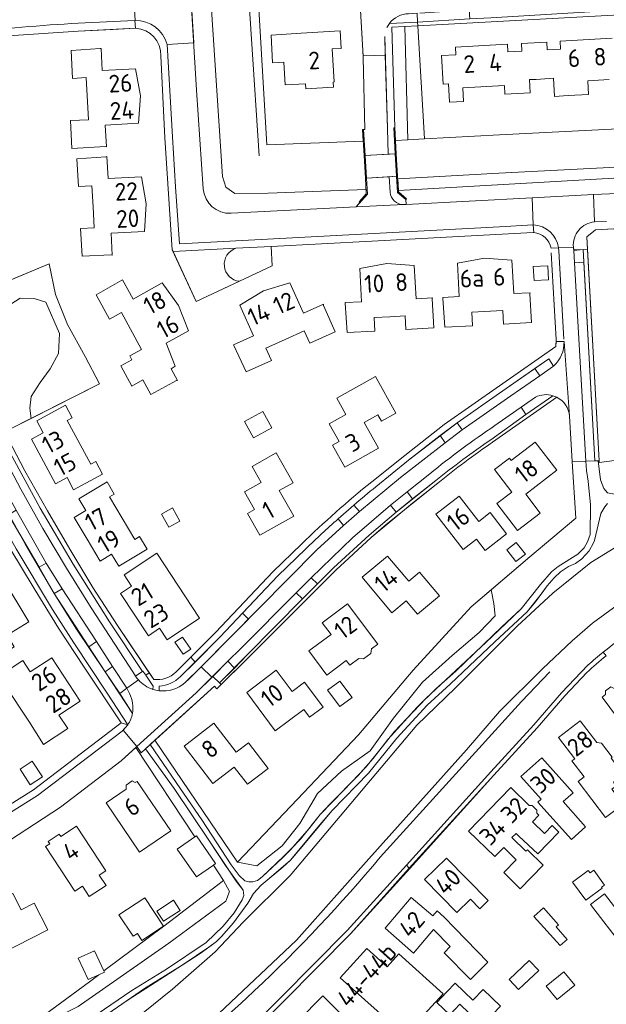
# Model space of a CAD drawing. Header units: metres. Extents: x 209813 to 223847, y 571801 to 587119.
# Tile 706 of 746: x 221891 to 222024, y 584485 to 584708. Entities that reach past the tile are written whole.
import ezdxf
from ezdxf.enums import TextEntityAlignment as Align

# ---------------------------------------------------------------- set-up
doc = ezdxf.new("R2010")
doc.units = ezdxf.units.M
for name, color, linetype, lineweight in [('B-RO-GK-BESCHOEIING-G', 8, 'GK-BESCHOEIING', 0), ('B-RO-GR-BEPLANTING_CULTUUR_BOSPLANTSOEN-GV', 8, 'Continuous', 0), ('B-RO-GR-BEPLANTING_CULTUUR_HEESTERS-GV', 8, 'Continuous', 0), ('B-RO-GR-BEPLANTING_CULTUUR_VASTE PLANTENVAK-GV', 8, 'Continuous', 0), ('B-RO-GR-GRAS-GV', 8, 'Continuous', 0), ('B-RO-GR-GROENVOORZIENING-GV', 8, 'Continuous', 0), ('B-RO-IE-TERREINAFSCHEIDING_KUNSTMATIG_MUUR-GV', 8, 'Continuous', 0), ('B-RO-KW-KUNSTWERK_DEK-GV', 8, 'Continuous', 0), ('B-RO-OG-BEBOUWING-T18', 8, 'Continuous', 0), ('B-RO-OG-TERREIN_CULTUURSCHEIDING-GV', 8, 'Continuous', 0), ('B-RO-OG-TERREIN_ERF-GV', 8, 'Continuous', 0), ('B-RO-VH-VERHARDING_BETONSTRAATSTEEN-GV', 8, 'Continuous', 0), ('B-RO-VH-VERHARDING_HALFVERHARDING-GV', 8, 'Continuous', 0), ('B-RO-VH-VERHARDING_TEGEL-GV', 8, 'Continuous', 0)]:
    doc.layers.add(name, color=color, linetype=linetype, lineweight=lineweight)
doc.styles.add('NLCS-ISO-M200-T18', font='txt', dxfattribs={"height": 0.36})
doc.linetypes.add('GK-BESCHOEIING', pattern='A,30,-5,[1,NLCS.shx,S=1,R=0,X=0,Y=0],-5', length=40)

msp = doc.modelspace()

# ---------------------------------------------------------------- linework, layer by layer
at = {"layer": 'B-RO-GK-BESCHOEIING-G', "flags": 128}
msp.add_lwpolyline([(221937.254, 584806.721), (221940.044, 584762.788), (221942.106, 584729.918), (221945.553, 584677.008)], dxfattribs=at)
at = {"layer": 'B-RO-GR-BEPLANTING_CULTUUR_BOSPLANTSOEN-GV', "flags": 128}
for points in [[(221880.677, 584645.329), (221882.298, 584643.713), (221885.361, 584642.588), (221889.361, 584643.401), (221891.423, 584644.776), (221894.611, 584644.714), (221897.236, 584643.838), (221900.361, 584636.774), (221900.173, 584632.272), (221898.236, 584628.771), (221895.986, 584625.708), (221893.986, 584622.519), (221893.611, 584619.831), (221893.924, 584617.548), (221909.396, 584625.367), (221906.142, 584631.565), (221902.205, 584638.817), (221899.455, 584645.632), (221898.004, 584652.56)], [(222022.534, 584607.937), (222022.307, 584607.932), (222022.895, 584603.66), (222023.63, 584601.677), (222024.458, 584600.697), (222026.044, 584600.382), (222028.026, 584600.592), (222030.522, 584601.117), (222032.866, 584601.817), (222035.198, 584603.135), (222040.271, 584605.421), (222040.839, 584605.611), (222041, 584609.957), (222022.557, 584607.525)], [(221998.109, 584578.741), (221993.589, 584574.896), (221980.448, 584560.497), (221968.044, 584545.859), (221954.277, 584531.31), (221940.704, 584517.032), (221945.061, 584516.205), (221950.748, 584520.769), (221954.811, 584525.833), (221958.811, 584532.585), (221964.186, 584537.649), (221970.686, 584542.275), (221975.998, 584549.653), (221982.561, 584557.843), (221989.248, 584563.845), (221995.373, 584569.096), (221998.998, 584572.847), (221998.686, 584575.661)], [(221909.234, 584491.558), (221907.137, 584489.986), (221896.572, 584482.216), (221898.955, 584481.491), (221904.58, 584484.367), (221925.142, 584498.684), (221938.017, 584508.187), (221938.892, 584510.438), (221937.511, 584512.915), (221923.95, 584502.584), (221910.415, 584492.442), (221910.544, 584492.165)]]:
    msp.add_lwpolyline(points, close=True, dxfattribs=at)
at = {"layer": 'B-RO-GR-BEPLANTING_CULTUUR_HEESTERS-GV', "flags": 128}
for points in [[(221975.067, 584706.985), (221981.455, 584707.239), (221981.381, 584709.28), (221979.403, 584709.158)], [(221941.087, 584648.591), (221948.508, 584652.054), (221948.279, 584656.45), (221940.314, 584656.063)], [(222004.896, 584620.079), (222005.964, 584618.396), (222012.1, 584622.672)], [(222008.139, 584622.348), (222004.896, 584620.079)], [(221943.158, 584572.114), (221941.783, 584573.413), (221936.702, 584568.035), (221927.772, 584559.079)], [(221928.708, 584557.64), (221929.808, 584558.64), (221943.158, 584572.114)], [(221919.878, 584559.367), (221919.257, 584560.28), (221917.574, 584559.173), (221917.883, 584558.741), (221918.223, 584558.332)], [(221921.513, 584556.189), (221921.54, 584556.925), (221919.878, 584559.367)], [(221916.228, 584555.224), (221915.593, 584556.458), (221914.001, 584555.269), (221916.909, 584550.743)], [(221922.908, 584556.933), (221922.919, 584555.88)]]:
    msp.add_lwpolyline(points, dxfattribs=at)
for points in [[(221978.546, 584706.272), (221979.214, 584680.606), (221983.007, 584680.813), (221981.502, 584706.434)], [(222012.229, 584629.39), (222011.154, 584631.012), (222008.022, 584628.807), (222009.133, 584627.204), (222012.018, 584629.208)], [(221991.57, 584614.925), (221990.414, 584616.542), (221986.568, 584613.705), (221987.704, 584612.045)], [(221976.569, 584596.272), (221980.293, 584599.344), (221979.07, 584600.908), (221975.322, 584597.901)], [(221967.009, 584597.928), (221963.442, 584594.787), (221964.67, 584593.298), (221968.284, 584596.482)], [(221900.938, 584578.948), (221897.368, 584584.758), (221895.755, 584583.82), (221899.136, 584577.873)], [(221957.316, 584581.474), (221953.922, 584578.051), (221955.351, 584576.677), (221958.743, 584580.066)], [(221912.401, 584561.325), (221908.74, 584567.044), (221906.973, 584565.814), (221910.704, 584560.129)], [(221938.505, 584562.551), (221935.062, 584559.132), (221936.575, 584557.68), (221939.963, 584560.977)]]:
    msp.add_lwpolyline(points, close=True, dxfattribs=at)
at = {"layer": 'B-RO-GR-BEPLANTING_CULTUUR_HEESTERS-GV'}
for points in [[(222012.1, 584622.672, 0.1974461), (222008.139, 584622.348)], [(221918.223, 584558.332, 0.1341464), (221921.513, 584556.189)], [(221927.772, 584559.079, -0.1812458), (221922.908, 584556.933)], [(221916.909, 584550.743, 0.1492748), (221916.228, 584555.224)]]:
    msp.add_lwpolyline(points, format="xyb", dxfattribs=at)
at = {"layer": 'B-RO-GR-BEPLANTING_CULTUUR_VASTE PLANTENVAK-GV', "flags": 128}
msp.add_lwpolyline([(222016.99, 584652.789), (222019.065, 584652.903), (222018.902, 584655.805), (222016.833, 584655.586)], close=True, dxfattribs=at)
at = {"layer": 'B-RO-GR-GRAS-GV', "flags": 128}
msp.add_lwpolyline([(222019.514, 584607.863), (222016.475, 584607.789), (222017.31, 584594.975), (222006.861, 584586.186), (221998.109, 584578.741), (221998.686, 584575.661), (221998.998, 584572.847), (221995.373, 584569.096), (221989.248, 584563.845), (221982.561, 584557.843), (221975.998, 584549.653), (221970.686, 584542.275), (221964.186, 584537.649), (221958.811, 584532.585), (221954.811, 584525.833), (221950.748, 584520.769), (221945.061, 584516.205), (221940.704, 584517.032), (221921.972, 584544.644), (221920.908, 584543.679), (221927.744, 584533.631), (221932.581, 584526.609), (221939.234, 584516.463), (221941.05, 584514.054), (221942.295, 584512.788), (221943.234, 584512.564), (221944.155, 584512.564), (221945.205, 584512.89), (221946.266, 584513.719), (221952.773, 584519.936), (221956.902, 584524.707), (221959.421, 584527.869), (221964.738, 584533.363), (221969.776, 584538.659), (221973.17, 584542.847), (221976.109, 584546.533), (221983.362, 584554.174), (221987.805, 584558.315), (221996.878, 584566.773), (222002.977, 584572.606), (222004.878, 584574.414), (222009.302, 584579.94), (222011.759, 584582.813), (222013.286, 584584.038), (222017.718, 584586.791), (222019.176, 584588.249), (222019.91, 584589.602), (222020.493, 584591.247), (222020.575, 584597.954), (222020.066, 584603.364), (222019.673, 584605.721)], close=True, dxfattribs=at)
for points in [[(222024.476, 584598.245), (222023.823, 584597.487), (222022.937, 584595.994), (222021.48, 584589.892), (222021.287, 584589.345), (222020.273, 584587.537), (222018.663, 584585.717), (222017.206, 584584.667), (222015.608, 584583.979), (222013.765, 584582.812), (222012.366, 584581.459), (222010.78, 584579.651), (222008.133, 584576.035), (222006.255, 584573.76), (221998.964, 584566.925), (221988.856, 584557.347), (221983.608, 584552.587), (221976.728, 584545.098), (221970.314, 584537.177), (221962.127, 584528.79), (221955.305, 584520.566), (221952.646, 584517.521), (221947.841, 584513.322), (221946.01, 584511.852), (221944.284, 584509.939), (221943.013, 584507.804), (221939.795, 584503.324), (221937.08, 584500.257), (221935.9, 584499.125), (221932.442, 584496.523), (221928.168, 584493.747), (221915.923, 584485.885), (221909.905, 584481.708)], [(221919.331, 584482.935), (221925.935, 584488.283), (221935.584, 584496.72), (221941.943, 584503.456), (221952.56, 584514.034), (221981.264, 584548.095), (221989.926, 584556.457), (222003.956, 584570.485), (222012.05, 584577.931), (222020.661, 584584.907), (222032.186, 584592.007)], [(221908.878, 584482.66), (221916.773, 584487.979), (221924.575, 584492.809), (221933.589, 584498.828), (221937.403, 584502.584), (221939.933, 584505.571), (221941.729, 584508.545), (221942.068, 584509.502), (221941.924, 584510.687), (221937.954, 584516.277), (221934.212, 584522.01), (221926.325, 584533.769), (221919.849, 584542.718), (221918.854, 584541.816), (221917.873, 584543.221), (221917.619, 584542.99), (221930.982, 584522.786), (221931.351, 584523.041), (221935.708, 584516.739), (221935.21, 584516.394), (221937.511, 584512.915), (221938.892, 584510.438), (221938.017, 584508.187), (221925.142, 584498.684), (221904.58, 584484.367)]]:
    msp.add_lwpolyline(points, dxfattribs=at)
at = {"layer": 'B-RO-GR-GROENVOORZIENING-GV', "flags": 128}
msp.add_lwpolyline([(222142.522, 584679.775), (222134.528, 584679.196), (222124.812, 584679.124), (222082.47, 584677.288), (221999.851, 584673.08), (221976.955, 584671.765), (221977.11, 584669.17), (222082.574, 584675.226), (222125.053, 584677.068), (222134.665, 584677.211), (222142.666, 584677.791)], dxfattribs=at)
at = {"layer": 'B-RO-IE-TERREINAFSCHEIDING_KUNSTMATIG_MUUR-GV', "flags": 128}
for points in [[(221969.55, 584677.056), (221969.175, 584682.973), (221968.956, 584682.952), (221969.313, 584677.042)], [(221976.614, 584677.462), (221976.259, 584683.388), (221976.041, 584683.368), (221976.389, 584677.449)], [(221969.62, 584671.957), (221969.834, 584668.416), (221968.241, 584666.6), (221968.402, 584666.45), (221970.071, 584668.349), (221969.86, 584671.971)], [(221976.683, 584672.371), (221976.902, 584668.722), (221978.784, 584667.077), (221978.933, 584667.236), (221977.13, 584668.84), (221976.918, 584672.385)]]:
    msp.add_lwpolyline(points, dxfattribs=at)
for points in [[(221969.313, 584677.042), (221969.62, 584671.957), (221969.86, 584671.971), (221969.55, 584677.056)], [(221976.389, 584677.449), (221976.683, 584672.371), (221976.918, 584672.385), (221976.614, 584677.462)]]:
    msp.add_lwpolyline(points, close=True, dxfattribs=at)
at = {"layer": 'B-RO-KW-KUNSTWERK_DEK-GV', "flags": 128}
msp.add_lwpolyline([(221969.86, 584671.971), (221976.918, 584672.385), (221976.614, 584677.462), (221969.313, 584677.042), (221969.62, 584671.957)], close=True, dxfattribs=at)
at = {"layer": 'B-RO-OG-TERREIN_CULTUURSCHEIDING-GV', "flags": 128}
for points in [[(221969.776, 584669.376), (221947.629, 584668.528), (221940.087, 584668.476), (221938.041, 584669.893), (221937.234, 584672.345), (221933.028, 584736.54), (221929.106, 584801.463), (221928.678, 584808.741), (221928.268, 584810.67), (221927.322, 584811.938), (221926.074, 584812.449), (221924.997, 584812.427), (221925.146, 584809.778), (221924.943, 584809.77), (221924.568, 584815.701), (221924.018, 584815.666), (221924.4, 584809.199), (221925.911, 584781.987), (221928.622, 584737.888), (221931.4, 584691.895), (221932.926, 584669.563)], [(222132.624, 584671.761), (222132.55, 584673.211), (222131.943, 584673.2), (222131.776, 584675.138), (222132.361, 584676.076), (222132.33, 584677.121), (222125.053, 584677.068), (222082.574, 584675.226), (221977.11, 584669.17), (221977.13, 584668.84), (221978.933, 584667.236), (221978.784, 584667.077), (221978.839, 584666.011), (222007.367, 584667.487)], [(222007.367, 584667.487), (222021.276, 584668.234), (222024.892, 584668.403), (222073.705, 584671.121), (222106.677, 584672.901), (222115.086, 584672.802), (222127.034, 584671.939), (222132.163, 584671.319)], [(221939.219, 584663.98), (221967.505, 584665.43), (221968.402, 584666.45), (221968.241, 584666.6), (221969.834, 584668.416), (221969.776, 584669.376)], [(222026.62, 584575.227), (222021.025, 584571.159), (222016.434, 584567.178), (222009.723, 584560.854), (222000, 584551.162), (221992.496, 584542.461), (221970.402, 584517.809), (221953.997, 584499.427), (221936.44, 584482.771)], [(221972.971, 584518.152), (222004.962, 584553.415), (222011.412, 584560.117)]]:
    msp.add_lwpolyline(points, dxfattribs=at)
for points in [[(221979.214, 584680.606), (221978.546, 584706.272), (221975.59, 584706.11), (221976.259, 584683.388), (221976.435, 584680.454)], [(221880.677, 584645.329), (221875.017, 584642.967), (221882.855, 584624.819), (221887.939, 584614.523), (221893.924, 584617.548), (221893.611, 584619.831), (221893.986, 584622.519), (221895.986, 584625.708), (221898.236, 584628.771), (221900.173, 584632.272), (221900.361, 584636.774), (221897.236, 584643.838), (221894.611, 584644.714), (221891.423, 584644.776), (221889.361, 584643.401), (221885.361, 584642.588), (221882.298, 584643.713)]]:
    msp.add_lwpolyline(points, close=True, dxfattribs=at)
at = {"layer": 'B-RO-OG-TERREIN_CULTUURSCHEIDING-GV'}
for points in [[(221932.926, 584669.563, 0.4097394), (221939.219, 584663.98)], [(221912.682, 584461.38, 0.0596535), (221972.971, 584518.152)]]:
    msp.add_lwpolyline(points, format="xyb", dxfattribs=at)
at = {"layer": 'B-RO-OG-TERREIN_ERF-GV', "flags": 128}
for points in [[(221965.537, 584760.831), (221961.522, 584829.855), (221938.52, 584828.533), (221947.316, 584679.524), (221969.113, 584680.359), (221968.956, 584682.952), (221969.175, 584682.973), (221969.514, 584682.978), (221969.143, 584699.302), (221969.022, 584700.832)], [(222125.364, 584688.081), (222131.254, 584688.761), (222130.585, 584691.025), (222128.922, 584690.452), (222120.814, 584714.096), (222115.713, 584713.804), (221981.502, 584706.434), (221983.007, 584680.813), (222000, 584681.741)], [(221955.068, 584704.74), (221963.884, 584705.281), (221964.107, 584701.329), (221962.131, 584701.211), (221962.577, 584693.732), (221962.333, 584693.718), (221962.404, 584692.532), (221956.162, 584692.174), (221956.089, 584693.338), (221951.423, 584693.045), (221951.12, 584698.186), (221948.599, 584698.037), (221948.257, 584704.322)], [(221918.708, 584690.591), (221918.273, 584684.364), (221910.728, 584683.971), (221910.987, 584679.001), (221910.762, 584679.089), (221903.179, 584678.684), (221902.841, 584684.972), (221906.908, 584685.189), (221906.4, 584694.702), (221903.322, 584694.538), (221902.99, 584700.824), (221909.554, 584701.281), (221909.773, 584701.293), (221910.047, 584696.312), (221917.603, 584696.727)], [(221844.719, 584694.603), (221827.255, 584689.134), (221805.871, 584681.282), (221786.104, 584672.546), (221821.505, 584602.11), (221864.726, 584516.006), (221876.756, 584522.342), (221894.456, 584533.423), (221914.316, 584548.629), (221905.969, 584561.2), (221900.169, 584570.063), (221894.593, 584579.053), (221889.144, 584588.166), (221884.003, 584597.448), (221878.41, 584607.961), (221872.588, 584619.749), (221867.146, 584631.754), (221862.49, 584642.753), (221858.657, 584652.596), (221854.959, 584662.669), (221851.566, 584672.704), (221848.28, 584682.905)], [(221907.956, 584665.453), (221907.704, 584670.198), (221904.65, 584670.036), (221904.317, 584676.324), (221910.881, 584676.806), (221911.1, 584676.819), (221911.375, 584671.83), (221918.934, 584672.247), (221920.022, 584666.099), (221919.588, 584659.872), (221912.044, 584659.497), (221912.292, 584654.507), (221912.067, 584654.595), (221905.487, 584654.247), (221905.154, 584660.535), (221908.208, 584660.697)], [(222075.127, 584615.002), (222072.528, 584660.778), (222070.57, 584662.936), (222021.697, 584660.215), (222019.727, 584658.654), (222022.534, 584607.937), (222022.557, 584607.525), (222075.157, 584614.462)], [(221996.594, 584653.82), (222002.819, 584653.383), (222003.22, 584645.794), (222006.945, 584645.991), (222006.855, 584645.786), (222007.202, 584639.225), (222000.915, 584638.887), (222000.751, 584641.941), (221993.735, 584641.564), (221993.899, 584638.51), (221987.612, 584638.172), (221987.14, 584644.738), (221987.128, 584644.957), (221990.87, 584645.162), (221990.456, 584652.717)], [(221975.133, 584640.558), (221971.625, 584640.366), (221971.792, 584637.312), (221965.506, 584636.969), (221965.041, 584643.602), (221965.032, 584643.761), (221968.75, 584643.965), (221968.335, 584651.51), (221974.481, 584652.612), (221980.705, 584652.189), (221981.113, 584644.618), (221984.839, 584644.819), (221984.751, 584644.595), (221985.093, 584638.039), (221978.807, 584637.696), (221978.64, 584640.749)], [(222010.908, 584652.092), (222011.089, 584648.953), (222007.806, 584648.764), (222007.625, 584651.903)], [(221927.286, 584643.139), (221929.573, 584637.335), (221924.503, 584634.562), (221926.584, 584629.34), (221925.626, 584628.787), (221927.065, 584626.157), (221926.841, 584626.149), (221921.019, 584622.99), (221919.239, 584626.247), (221916.733, 584624.877), (221914.224, 584629.467), (221916.73, 584630.837), (221916.262, 584631.693), (221918.944, 584633.159), (221914.384, 584641.503), (221911.702, 584640.037), (221908.684, 584645.559), (221914.446, 584648.847), (221914.622, 584648.944), (221917.006, 584644.58), (221923.639, 584648.204)], [(221951.452, 584635.386), (221947.105, 584633.43), (221948.361, 584630.639), (221942.632, 584628.061), (221939.823, 584634.029), (221939.732, 584634.229), (221944.279, 584636.261), (221941.191, 584643.173), (221946.531, 584646.401), (221952.495, 584648.238), (221955.595, 584641.342), (221960.132, 584643.382), (221960.13, 584643.141), (221962.801, 584637.137), (221957.054, 584634.551), (221955.798, 584637.342)], [(221963.721, 584612.333), (221961.459, 584616.336), (221965.201, 584618.45), (221963.141, 584622.096), (221971.932, 584627.033), (221976.552, 584618.726), (221973.243, 584616.886), (221972.404, 584618.364), (221969.32, 584616.617), (221972.603, 584610.819), (221964.952, 584606.497), (221962.155, 584611.448)], [(221896.728, 584607.781), (221894.017, 584612.833), (221896.683, 584614.261), (221895.203, 584617.023), (221901.705, 584620.505), (221903.213, 584617.69), (221902.113, 584617.101), (221907.442, 584607.15), (221908.559, 584607.748), (221910.09, 584604.889), (221903.571, 584601.398), (221902.101, 584604.143), (221899.444, 584602.72)], [(221948.413, 584615.441), (221944.264, 584613.179), (221942.284, 584616.811), (221946.433, 584619.073)], [(221998.868, 584605.937), (222002.266, 584608.517), (222002.635, 584608.031), (222008.095, 584612.196), (222012.975, 584605.817), (222005.92, 584600.421), (222009.232, 584596.09), (222004.099, 584592.164), (221999.42, 584598.283), (222002.773, 584600.846)], [(221942.935, 584596.031), (221944.505, 584596.907), (221942.272, 584600.91), (221946.019, 584603.022), (221943.956, 584606.682), (221949.445, 584609.776), (221953.281, 584602.971), (221950.127, 584601.193), (221953.403, 584595.381), (221945.744, 584591.1)], [(221906.643, 584590.192), (221903.718, 584595.132), (221906.327, 584596.681), (221904.737, 584599.359), (221911.125, 584603.152), (221912.769, 584600.393), (221911.686, 584599.75), (221917.409, 584590.146), (221918.484, 584590.784), (221920.183, 584587.92), (221913.767, 584584.114), (221912.175, 584586.797), (221909.569, 584585.251)], [(221994.754, 584590.183), (221991.74, 584587.866), (221985.574, 584595.883), (221990.861, 584599.937), (221995.294, 584594.207), (221997.874, 584596.203), (222001.601, 584591.373), (221996.724, 584587.622)], [(221925.957, 584597.269), (221927.604, 584594.302), (221925.101, 584592.912), (221923.454, 584595.879)], [(222003.693, 584585.115), (222001.629, 584587.761), (222003.786, 584589.444), (222005.85, 584586.798)], [(221981.875, 584582.711), (221986.38, 584577.363), (221981.414, 584573.179), (221978.82, 584576.239), (221975.631, 584573.535), (221968.878, 584581.559), (221974.602, 584586.382), (221979.43, 584580.652)], [(221882.616, 584571.743), (221879.627, 584576.679), (221875.205, 584574.001), (221873.543, 584576.754), (221880.808, 584581.154), (221882.424, 584578.488), (221887.364, 584581.48), (221893.445, 584571.445), (221888.506, 584568.454), (221890.118, 584565.793), (221884.488, 584562.383), (221881.506, 584567.252), (221884.308, 584568.949)], [(221972.406, 584566.395), (221971.028, 584565.363), (221970.819, 584564.324), (221969.163, 584563.113), (221968.102, 584563.148), (221966.064, 584561.633), (221965.282, 584562.686), (221960.859, 584559.41), (221956.803, 584564.885), (221961.853, 584568.625), (221959.855, 584571.283), (221965.549, 584575.549)], [(221930.075, 584565.296), (221928.347, 584564.126), (221926.489, 584566.871), (221928.217, 584568.041)], [(221891.593, 584551.709), (221886.631, 584559.179), (221892.051, 584562.731), (221893.75, 584560.138), (221898.595, 584563.313), (221905.043, 584553.517), (221900.229, 584550.338), (221902.217, 584547.328), (221896.713, 584543.713), (221893.407, 584548.97)], [(221949.455, 584560.498), (221953.041, 584555.679), (221955.863, 584557.779), (221960.027, 584552.183), (221956.98, 584549.916), (221955.704, 584551.631), (221949.201, 584546.793), (221942.748, 584555.506)], [(221966.606, 584554.358), (221963.855, 584552.292), (221961.072, 584555.999), (221963.823, 584558.065)], [(222023.984, 584555.875), (222025.195, 584556.775), (222025.919, 584556.412), (222026.79, 584557.06), (222027.11, 584556.64), (222029.19, 584558.18), (222031.525, 584555.009), (222032.664, 584555.847), (222034.689, 584553.096), (222033.55, 584552.258), (222036.08, 584548.82), (222033.73, 584547.09), (222038.12, 584541.13), (222033.25, 584537.55), (222028.8, 584543.59), (222030.37, 584544.76), (222023.2, 584554.39), (222024.008, 584554.991)], [(221935.119, 584534.832), (221928.568, 584543.316), (221935.296, 584548.504), (221940.362, 584541.934), (221943.133, 584544.07), (221947.59, 584538.297), (221942.929, 584534.698), (221939.946, 584538.56)], [(222024.01, 584527.15), (222017.79, 584535.31), (222019.15, 584536.35), (222016.39, 584539.97), (222017.06, 584540.48), (222013.38, 584545.32), (222018.26, 584549.05), (222022, 584544.15), (222023.11, 584543.98), (222025.5, 584540.8), (222025.264, 584540.622), (222028.089, 584536.875), (222025.802, 584535.151), (222026.417, 584534.335), (222025.422, 584533.585), (222027.99, 584530.18)], [(221909.234, 584491.558), (221906.846, 584490.45), (221904.598, 584495.296), (221908.296, 584497.011), (221910.415, 584492.442), (221923.95, 584502.584), (221937.511, 584512.915), (221935.21, 584516.394), (221931.356, 584513.73), (221926.999, 584520.032), (221930.982, 584522.786), (221917.619, 584542.99), (221914.331, 584540.008), (221900.617, 584529.506), (221887.112, 584520.659), (221877.564, 584515.336), (221867.821, 584509.938), (221886.006, 584474.446), (221907.137, 584489.986)], [(221896.487, 584536.354), (221893.752, 584534.581), (221891.443, 584538.143), (221894.178, 584539.916)], [(222016.64, 584532.79), (222014.374, 584530.779), (222019.496, 584525.083), (222016.298, 584522.208), (222008.69, 584530.67), (222009.42, 584531.32), (222004.85, 584536.46), (222009.61, 584540.69)], [(221910.904, 584530.467), (221915.44, 584533.61), (221915.453, 584534.524), (221916.791, 584535.451), (221917.532, 584535.059), (221917.943, 584535.344), (221925.573, 584524.144), (221918.479, 584519.322)], [(222003.73, 584523.58), (222002.81, 584522.64), (222005.98, 584519.54), (222006.3, 584519.87), (222009.9, 584516.35), (222004.7, 584511.03), (222000.97, 584514.74), (222003.79, 584517.58), (222000.94, 584520.41), (221998.91, 584518.37), (221993, 584524.09), (222002.53, 584533.93), (222006.67, 584529.907), (222007.406, 584529.885), (222008.455, 584528.817), (222008.469, 584528.159), (222008.92, 584527.72), (222007.45, 584526.21), (222010.171, 584523.565), (222011.895, 584525.338), (222013.453, 584523.823), (222008.67, 584518.92), (222004.38, 584522.95)], [(221897.216, 584520.614), (221898.144, 584521.224), (221897.81, 584521.733), (221900.307, 584523.375), (221900.642, 584522.866), (221904.216, 584525.216), (221910.871, 584515.121), (221909.359, 584514.124), (221910.9, 584511.786), (221907.101, 584509.282), (221905.559, 584511.615), (221903.868, 584510.497)], [(221997.398, 584508.358), (221995.516, 584506.519), (221993.411, 584508.673), (221990.298, 584505.632), (221983.005, 584513.096), (221988.019, 584517.979)], [(222019.499, 584508.473), (222016.518, 584512.539), (222020.087, 584515.155), (222020.482, 584514.616), (222021.323, 584515.233), (222023.781, 584511.88), (222023.09, 584511.373), (222023.218, 584511.199)], [(221881.936, 584497.325), (221878.468, 584504.14), (221889.826, 584509.932), (221891.688, 584506.265), (221894.639, 584507.764), (221897.709, 584501.706), (221886.893, 584496.202), (221886.299, 584497.369), (221883.618, 584496.004), (221882.738, 584497.733)], [(221913.826, 584505.131), (221919.667, 584508.983), (221923.902, 584502.561), (221919.032, 584499.349), (221918.002, 584500.911), (221917.031, 584500.271)], [(221922.425, 584505.969), (221926.19, 584508.434), (221927.696, 584506.133), (221923.931, 584503.669)], [(221987.44, 584496.54), (221988.85, 584497.93), (221985.02, 584501.82), (221980.49, 584496.48), (221974.08, 584502.13), (221980, 584509.05), (221984.86, 584504.88), (221985.84, 584506.03), (221987.43, 584504.61), (221997.35, 584494.4), (221993.39, 584490.5)], [(222020.59, 584507.45), (222023.76, 584509.91), (222031.08, 584500.38), (222027.91, 584497.93)], [(222009.933, 584506.698), (222013.354, 584502.892), (222012.782, 584502.378), (222015.312, 584499.563), (222013.735, 584498.145), (222007.784, 584504.766)], [(221963.94, 584490.85), (221969.93, 584497.5), (221974.52, 584493.32), (221977.23, 584496.31), (221987.2, 584487.26), (221978.57, 584477.8)], [(222008.902, 584492.537), (222004.323, 584488.189), (222002.154, 584490.473), (222006.733, 584494.821)], [(222013.034, 584485.962), (222010.585, 584489), (222014.566, 584492.209), (222017.015, 584489.171)], [(221988.1, 584487.667), (221989.965, 584489.616), (221993.964, 584485.79), (221996.275, 584488.206), (222000.234, 584484.419), (221998.36, 584482.46), (221999.512, 584481.359), (221997.209, 584478.952), (221991.001, 584484.89), (221988.72, 584482.504), (221985.818, 584485.281)], [(221955.466, 584477.228), (221955.644, 584477.051), (221957.057, 584478.477), (221954.398, 584481.113), (221960.012, 584486.767), (221963.904, 584482.895), (221965.042, 584482.919), (221965.907, 584482.059), (221965.896, 584480.913), (221968.881, 584477.943), (221963.242, 584472.276), (221962.173, 584473.34), (221957.239, 584468.382), (221951.933, 584473.663)]]:
    msp.add_lwpolyline(points, close=True, dxfattribs=at)
for points in [[(221917.582, 584705.888), (221904.603, 584705.196), (221887.671, 584704.085), (221870.853, 584702.171), (221858.859, 584700.197)], [(222024.818, 584694.288), (222019.974, 584694.009), (222020.152, 584690.904), (222015.571, 584690.641), (222012.436, 584690.461), (222012.199, 584694.591), (222008.255, 584694.255), (222006.798, 584694.275), (222006.966, 584691.255), (222001.203, 584690.935), (222001.092, 584692.937), (221991.655, 584692.411), (221991.828, 584689.312), (221988.679, 584689.137), (221988.449, 584693.272), (221987.243, 584693.205), (221986.89, 584699.696), (221990.087, 584699.851), (221990.001, 584701.63), (222001.768, 584702.281), (222001.862, 584700.515), (222005.038, 584700.684), (222004.939, 584702.457), (222010.679, 584702.775), (222010.768, 584701.009), (222013.814, 584701.17), (222013.72, 584702.946), (222025.466, 584703.608)], [(222007.612, 584659.642), (221971.045, 584657.701), (221948.279, 584656.45), (221948.508, 584652.054), (221931.316, 584644.032), (221925.866, 584655.75), (221925.558, 584660.293), (221924.245, 584681.099), (221923.337, 584699.627)], [(221971.056, 584603.193), (221978.517, 584609.171), (221987.498, 584616.151), (222000, 584624.916), (222012.761, 584633.796), (222012.839, 584635.444), (222011.716, 584655)], [(221875.017, 584642.967), (221898.004, 584652.56), (221899.455, 584645.632), (221902.205, 584638.817), (221906.142, 584631.565), (221909.396, 584625.367), (221887.939, 584614.523), (221892.49, 584605.667), (221897.641, 584596.593), (221902.67, 584587.936), (221907.947, 584579.248), (221913.517, 584570.634), (221921.686, 584558.439)], [(222012.945, 584622.317), (221998.396, 584612.137)], [(221986.004, 584602.91), (221974.354, 584593.512), (221970.942, 584590.601), (221962.911, 584583.204), (221943.324, 584563.531), (221936.009, 584556.269), (221935.476, 584556.892), (221921.972, 584544.644), (221940.704, 584517.032), (221954.277, 584531.31), (221968.044, 584545.859), (221980.448, 584560.497), (221993.589, 584574.896), (222006.861, 584586.186), (222017.31, 584594.975), (222016.475, 584607.789), (222015.836, 584618.084)], [(221926.746, 584560.128), (221935.649, 584569.057), (221948.732, 584582.888), (221955.138, 584589.063)], [(221914.153, 584577.925), (221916.661, 584579.588), (221914.982, 584582.121), (221922.403, 584586.99), (221932.07, 584572.291), (221924.727, 584567.423), (221923.002, 584570.006), (221920.493, 584568.331), (221914.153, 584577.925)], [(222019.772, 584559.986), (222014.748, 584554.714), (222008.502, 584547.503), (221998.7, 584536.787), (221979.676, 584515.588), (221966.271, 584500.837), (221943.694, 584478.002)]]:
    msp.add_lwpolyline(points, dxfattribs=at)
at = {"layer": 'B-RO-OG-TERREIN_ERF-GV'}
for points in [[(221923.337, 584699.627, 0.4079616), (221917.582, 584705.888)], [(222007.757, 584659.632, 0.0113751), (222007.612, 584659.642)], [(222015.836, 584618.084, 0.2658418), (222012.945, 584622.317)], [(221998.396, 584612.137, 0.0191844), (221986.004, 584602.91)], [(222037.981, 584573.991, 0.0549254), (222023.495, 584564.643)]]:
    msp.add_lwpolyline(points, format="xyb", dxfattribs=at)
at = {"layer": 'B-RO-VH-VERHARDING_BETONSTRAATSTEEN-GV', "flags": 128}
for points in [[(221924.718, 584702.212), (221930.754, 584702.582), (221929.789, 584718.553), (221923.124, 584718.145)], [(221967.963, 584719.057), (221969.022, 584700.832), (221969.116, 584699.64), (221974.123, 584699.76), (221974.001, 584703.995)], [(221917.225, 584712.739), (221917.46, 584707.623)], [(221981.381, 584709.28), (221981.455, 584707.239), (221993.278, 584708.032), (221993.123, 584710.084), (221981.987, 584709.322)], [(221917.385, 584707.62), (221917.46, 584707.623)], [(221974.508, 584706.052), (221975.067, 584706.985)], [(221969.116, 584699.64), (221969.143, 584699.302), (221969.514, 584682.978), (221969.175, 584682.973), (221969.55, 584677.056), (221974.805, 584677.358), (221974.596, 584683.202), (221974.123, 584699.76)], [(221975.214, 584668.8), (221975.02, 584672.274), (221969.86, 584671.971), (221970.071, 584668.349), (221967.505, 584665.43)], [(222021.276, 584668.234), (222007.367, 584667.487), (222007.642, 584661.39)], [(222021.517, 584662.048), (222021.276, 584668.234)], [(221967.505, 584665.43), (221978.354, 584665.987)], [(221940.314, 584656.063), (221926.072, 584655.307), (221931.316, 584644.032), (221941.087, 584648.591)], [(222013.361, 584656.155), (222016.713, 584656.335)], [(222013.361, 584656.155), (222013.418, 584655.517), (222014.557, 584635.495)], [(222016.99, 584652.789), (222016.833, 584655.586), (222016.751, 584656.011), (222016.713, 584656.335)], [(222015.836, 584618.084), (222014.595, 584634.976)], [(222012.229, 584629.39), (222012.018, 584629.208), (222009.133, 584627.204)], [(221875.146, 584627.286), (221878.879, 584619.126), (221887.292, 584602.695), (221890.549, 584596.725), (221897.368, 584584.758), (221900.938, 584578.948)], [(221998.97, 584615.932), (222008.139, 584622.348)], [(222012.1, 584622.672), (222012.53, 584622.512), (222012.945, 584622.317)], [(221998, 584612.714), (222005.964, 584618.396), (222004.896, 584620.079)], [(222015.836, 584618.084), (222016.475, 584607.789), (222019.514, 584607.863)], [(221967.009, 584597.928), (221968.284, 584596.482), (221977.559, 584604.152), (221987.704, 584612.045), (221986.568, 584613.705), (221979.36, 584608.103), (221971.981, 584602.053)], [(221991.57, 584614.925), (221987.704, 584612.045)], [(221984.196, 584605.021), (221979.07, 584600.908), (221980.293, 584599.344), (221985.568, 584603.457)], [(221975.322, 584597.901), (221979.07, 584600.908)], [(221890.549, 584596.725), (221888.779, 584595.742), (221895.755, 584583.82), (221897.368, 584584.758)], [(221968.284, 584596.482), (221964.67, 584593.298)], [(221958.661, 584587.759), (221964.67, 584593.298), (221963.442, 584594.787)], [(221958.661, 584587.759), (221932.411, 584561.267)], [(221956.157, 584588.006), (221949.775, 584581.855), (221941.783, 584573.413), (221943.158, 584572.114)], [(221953.922, 584578.051), (221957.316, 584581.474)], [(221908.74, 584567.044), (221912.401, 584561.325)], [(221934.856, 584558.928), (221938.505, 584562.551)], [(221917.873, 584543.221), (221931.332, 584555.429), (221934.856, 584558.928), (221932.411, 584561.267), (221928.708, 584557.64)], [(221918.223, 584558.332), (221915.593, 584556.458), (221916.228, 584555.224)], [(221918.223, 584558.332), (221917.883, 584558.741), (221917.574, 584559.173)], [(221915.835, 584548.171), (221914.748, 584546.913)]]:
    msp.add_lwpolyline(points, dxfattribs=at)
at = {"layer": 'B-RO-VH-VERHARDING_BETONSTRAATSTEEN-GV'}
for points in [[(221975.067, 584706.985, -0.2369758), (221979.403, 584709.158)], [(221941.087, 584648.591, -0.8060884), (221940.314, 584656.063)], [(222014.595, 584634.976, -0.2223377), (222012.229, 584629.39)], [(221984.196, 584605.021, -0.0218222), (221998.97, 584615.932)], [(221985.568, 584603.457, -0.019226), (221998, 584612.714)], [(221971.981, 584602.053, 0.0068963), (221967.009, 584597.928)], [(221963.442, 584594.787, 0.0152047), (221956.157, 584588.006)], [(221928.708, 584557.64, -0.2110651), (221922.919, 584555.88)]]:
    msp.add_lwpolyline(points, format="xyb", dxfattribs=at)
at = {"layer": 'B-RO-VH-VERHARDING_BETONSTRAATSTEEN-GV', "flags": 128}
for points in [[(222021.577, 584607.913), (222019.065, 584652.903), (222016.99, 584652.789), (222019.514, 584607.863)], [(221991.57, 584614.925), (222002.53, 584622.616), (222009.133, 584627.204), (222008.022, 584628.807), (222000.781, 584623.802), (221990.414, 584616.542)], [(221884.535, 584615.085), (221886.047, 584612.024), (221891.639, 584601.511), (221896.568, 584592.605), (221901.944, 584583.612), (221907.52, 584574.622), (221917.134, 584559.926), (221917.574, 584559.173), (221919.121, 584560.191), (221911.684, 584571.493), (221903.423, 584584.529), (221895.99, 584597.243), (221889.198, 584609.731), (221886.043, 584615.855)], [(221958.743, 584580.066), (221962.415, 584583.698), (221970.478, 584591.125), (221976.569, 584596.272), (221975.322, 584597.901), (221966.673, 584590.474), (221957.316, 584581.474)], [(221906.973, 584565.814), (221908.74, 584567.044), (221900.938, 584578.948), (221899.136, 584577.873)], [(221939.963, 584560.977), (221942.829, 584564.026), (221955.351, 584576.677), (221953.922, 584578.051), (221941.414, 584565.439), (221938.505, 584562.551)], [(221915.593, 584556.458), (221912.401, 584561.325), (221910.704, 584560.129), (221914.001, 584555.269)], [(221877.564, 584515.336), (221887.112, 584520.659), (221900.617, 584529.506), (221914.331, 584540.008), (221917.873, 584543.221), (221914.748, 584546.913), (221914.546, 584546.68), (221895.351, 584532.131), (221877.541, 584520.981), (221865.515, 584514.436), (221867.821, 584509.938)]]:
    msp.add_lwpolyline(points, close=True, dxfattribs=at)
at = {"layer": 'B-RO-VH-VERHARDING_HALFVERHARDING-GV', "flags": 128}
for points in [[(222024.458, 584600.697), (222023.63, 584601.677), (222022.895, 584603.66), (222022.307, 584607.932), (222019.514, 584607.863), (222019.673, 584605.721), (222020.066, 584603.364), (222020.575, 584597.954), (222020.493, 584591.247), (222019.91, 584589.602), (222019.176, 584588.249), (222017.718, 584586.791), (222013.286, 584584.038), (222011.759, 584582.813), (222009.302, 584579.94), (222004.878, 584574.414), (222000.552, 584570.354), (221990.103, 584560.275), (221985.59, 584556.309), (221981.333, 584552.156), (221974.721, 584544.83), (221971.374, 584540.514), (221967.992, 584536.711), (221961.753, 584530.33), (221959.421, 584527.869), (221954.907, 584522.246), (221950.791, 584517.941), (221946.266, 584513.719), (221945.205, 584512.89), (221944.155, 584512.564), (221943.234, 584512.564), (221942.295, 584512.788), (221941.05, 584514.054), (221939.234, 584516.463), (221932.581, 584526.609), (221927.744, 584533.631), (221920.908, 584543.679), (221919.849, 584542.718), (221926.325, 584533.769), (221934.212, 584522.01), (221940.362, 584512.767), (221941.924, 584510.687), (221942.068, 584509.502), (221941.729, 584508.545), (221939.933, 584505.571), (221937.403, 584502.584), (221933.589, 584498.828), (221924.575, 584492.809), (221916.773, 584487.979), (221908.878, 584482.66)], [(221912.483, 584483.575), (221919.643, 584488.416), (221928.168, 584493.747), (221934.43, 584497.97), (221935.9, 584499.125), (221937.08, 584500.257), (221939.795, 584503.324), (221943.013, 584507.804), (221944.284, 584509.939), (221946.01, 584511.852), (221950.908, 584515.9), (221952.646, 584517.521), (221958.85, 584524.999), (221962.127, 584528.79), (221970.314, 584537.177), (221976.728, 584545.098), (221983.608, 584552.587), (221988.856, 584557.347), (221998.964, 584566.925), (222006.255, 584573.76), (222009.637, 584578.065), (222010.78, 584579.651), (222012.366, 584581.459), (222013.765, 584582.812), (222015.608, 584583.979), (222017.206, 584584.667), (222018.663, 584585.717), (222020.273, 584587.537), (222021.287, 584589.345), (222021.48, 584589.892), (222022.937, 584595.994), (222023.823, 584597.487), (222024.476, 584598.245)]]:
    msp.add_lwpolyline(points, dxfattribs=at)
at = {"layer": 'B-RO-VH-VERHARDING_TEGEL-GV', "flags": 128}
for points in [[(222120.457, 584715.199), (222111.091, 584714.632), (222087.596, 584713.351), (222068.935, 584712.233), (222064.131, 584712.032), (222045.342, 584710.965), (222040.626, 584710.613), (222021.688, 584709.66), (221998.034, 584708.249), (221993.278, 584708.032), (221981.455, 584707.239), (221981.502, 584706.434), (222115.713, 584713.804), (222120.814, 584714.096)], [(221912.467, 584705.61), (221917.582, 584705.888), (221917.385, 584707.62)], [(221981.455, 584707.239), (221975.067, 584706.985), (221974.508, 584706.052)], [(221858.859, 584700.197), (221870.853, 584702.171), (221887.671, 584704.085), (221904.603, 584705.196), (221912.467, 584705.61)], [(221974.227, 584696.121), (221974.596, 584683.202), (221974.805, 584677.358), (221976.389, 584677.449), (221976.041, 584683.368), (221976.259, 584683.388), (221975.59, 584706.11), (221981.502, 584706.434)], [(221974.001, 584703.995), (221974.227, 584696.121)], [(222007.642, 584661.39), (222000, 584660.957), (221927.499, 584657.108), (221926.646, 584670.014), (221925.985, 584681.315), (221924.718, 584702.212)], [(221854.472, 584698.666), (221858.264, 584686.411), (221861.421, 584676.119), (221864.865, 584665.908), (221868.849, 584654.981), (221873.479, 584643.467), (221875.671, 584638.261), (221879.659, 584629.414), (221878.042, 584628.668), (221878.688, 584627.242), (221880.353, 584627.983), (221886.043, 584615.855), (221889.198, 584609.731), (221895.99, 584597.243), (221903.423, 584584.529), (221911.684, 584571.493), (221919.121, 584560.191), (221919.257, 584560.28), (221919.878, 584559.367)], [(221920.662, 584559.943), (221913.517, 584570.634), (221907.947, 584579.248), (221902.67, 584587.936), (221897.641, 584596.593), (221892.49, 584605.667), (221888.676, 584613.032), (221882.855, 584624.819), (221875.017, 584642.967), (221871.482, 584651.583), (221868.301, 584659.832), (221865.281, 584668.309), (221862.4, 584677.018), (221855.611, 584697.958)], [(221923.337, 584699.627), (221924.245, 584681.099), (221925.558, 584660.293), (221925.866, 584655.75), (221926.072, 584655.307), (221940.314, 584656.063), (221948.279, 584656.45), (221971.045, 584657.701), (222007.612, 584659.642)], [(221844.719, 584694.603), (221848.28, 584682.905), (221851.566, 584672.704), (221854.959, 584662.669), (221858.657, 584652.596), (221862.49, 584642.753), (221867.146, 584631.754), (221872.588, 584619.749), (221878.41, 584607.961), (221884.003, 584597.448), (221889.144, 584588.166), (221894.593, 584579.053), (221900.169, 584570.063), (221905.969, 584561.2), (221914.316, 584548.629)], [(221978.354, 584665.987), (221978.839, 584666.011), (221978.784, 584667.077), (221976.902, 584668.722), (221976.683, 584672.371), (221975.02, 584672.274), (221975.214, 584668.8)], [(222016.713, 584656.335), (222016.81, 584655.69), (222019.887, 584655.826), (222019.727, 584658.654), (222021.697, 584660.215), (222069.919, 584662.9)], [(222024.241, 584662.165), (222021.517, 584662.048)], [(221916.909, 584550.743), (221910.704, 584560.129), (221904.073, 584570.066), (221899.136, 584577.873), (221892.633, 584589.004), (221885.584, 584601.747), (221882.345, 584607.506), (221877.052, 584618.271), (221874.208, 584624.465), (221876.037, 584625.274), (221875.146, 584627.286), (221873.332, 584626.483), (221871.126, 584631.316), (221867.058, 584640.758), (221864.421, 584647.141), (221859.402, 584660.477)], [(222007.642, 584661.39), (222007.757, 584659.632)], [(222011.659, 584656.085), (222013.361, 584656.155)], [(222013.418, 584655.517), (222013.361, 584656.155)], [(222014.557, 584635.495), (222013.418, 584655.517)], [(222018.902, 584655.805), (222021.577, 584607.913), (222022.562, 584607.937), (222019.887, 584655.826)], [(222011.716, 584655), (222012.839, 584635.444), (222012.818, 584634.99), (222014.595, 584634.976)], [(221860.141, 584651.986), (221865.333, 584638.807), (221871.255, 584625.456), (221876.166, 584614.914), (221880.422, 584606.412), (221887.051, 584594.186), (221890.536, 584588.023), (221898.752, 584574.238), (221903.625, 584566.732), (221911.179, 584555.303), (221915.835, 584548.171)], [(222012.818, 584634.99), (222012.761, 584633.796), (222000, 584624.916), (221987.498, 584616.151), (221978.517, 584609.171), (221971.056, 584603.193)], [(221971.981, 584602.053), (221979.36, 584608.103), (221990.414, 584616.542), (222000.781, 584623.802), (222011.154, 584631.012), (222012.229, 584629.39)], [(221998.396, 584612.137), (222012.945, 584622.317), (222012.53, 584622.512), (222012.1, 584622.672), (222005.964, 584618.396)], [(222005.964, 584618.396), (221998, 584612.714)], [(221985.568, 584603.457), (221976.569, 584596.272), (221970.478, 584591.125), (221962.415, 584583.698), (221955.351, 584576.677), (221942.829, 584564.026), (221936.575, 584557.68), (221937.004, 584557.257), (221943.324, 584563.531), (221962.911, 584583.204), (221970.942, 584590.601), (221980.258, 584598.34), (221986.004, 584602.91)], [(221963.442, 584594.787), (221967.009, 584597.928)], [(221955.138, 584589.063), (221948.732, 584582.888), (221935.649, 584569.057), (221930.083, 584563.474)], [(221931.057, 584562.374), (221936.702, 584568.035), (221949.775, 584581.855), (221956.157, 584588.006)], [(222024.103, 584563.782), (222023.495, 584564.643)], [(221927.772, 584559.079), (221931.057, 584562.374), (221930.083, 584563.474), (221926.746, 584560.128)], [(221921.686, 584558.439), (221920.662, 584559.943), (221919.878, 584559.367), (221921.54, 584556.925), (221921.513, 584556.189)], [(222020.026, 584561.65), (222014.053, 584555.362), (222007.785, 584548.127), (221998.041, 584537.475), (221978.913, 584516.385), (221979.571, 584515.697), (221998.7, 584536.787), (222008.502, 584547.503), (222014.748, 584554.714), (222019.772, 584559.986)], [(221936.575, 584557.68), (221935.062, 584559.132), (221931.332, 584555.429), (221917.873, 584543.221), (221918.854, 584541.816), (221935.476, 584556.892), (221936.009, 584556.269), (221937.004, 584557.257)], [(221895.951, 584438.018), (221895.757, 584438.777), (221896.173, 584439.827), (221897.029, 584441.075), (221898.806, 584442.639), (221899.134, 584443.067), (221901.025, 584444.455), (221929.333, 584465.899), (221943.694, 584478.002), (221966.271, 584500.837), (221979.571, 584515.697)], [(221978.913, 584516.385), (221965.464, 584501.585), (221942.944, 584478.809), (221928.646, 584466.759), (221906.216, 584449.768), (221897.229, 584443.509)]]:
    msp.add_lwpolyline(points, dxfattribs=at)
at = {"layer": 'B-RO-VH-VERHARDING_TEGEL-GV'}
for points in [[(221917.385, 584707.62, 0.0275943), (221866.467, 584703.219)], [(221924.718, 584702.212, 0.3473764), (221917.46, 584707.623)], [(221975.214, 584668.8, 0.4117655), (221978.354, 584665.987)], [(222013.361, 584656.155, 0.3573086), (222007.642, 584661.39)], [(222021.517, 584662.048, 0.4143014), (222016.713, 584656.335)], [(222007.757, 584659.632, -0.340022), (222011.659, 584656.085)], [(221971.056, 584603.193, 0.0222237), (221955.138, 584589.063)], [(222023.495, 584564.643, 0.0145134), (222020.026, 584561.65)], [(222019.772, 584559.986, -0.015861), (222024.103, 584563.782)], [(221926.746, 584560.128, -0.2298299), (221921.686, 584558.439)], [(221921.513, 584556.189, 0.0505569), (221922.919, 584555.88)], [(221915.835, 584548.171, 0.0926204), (221916.909, 584550.743)]]:
    msp.add_lwpolyline(points, format="xyb", dxfattribs=at)
at = {"layer": 'B-RO-VH-VERHARDING_TEGEL-GV', "flags": 128}
msp.add_lwpolyline([(221914.316, 584548.629), (221894.456, 584533.423), (221876.756, 584522.342), (221864.726, 584516.006), (221863.632, 584513.494), (221865.515, 584514.436), (221877.541, 584520.981), (221895.351, 584532.131), (221914.546, 584546.68), (221915.835, 584548.171)], close=True, dxfattribs=at)

# ---------------------------------------------------------------- texts
at = {"layer": 'B-RO-OG-BEBOUWING-T18', "style": 'NLCS-ISO-M200-T18'}
for s, rotation, p in [('2', 3.1, (221958.034, 584698.599)), ('2', 3.2, (221993.14, 584697.798)), ('4', 3, (221999.042, 584698.124)), ('6', 3.3, (222016.85, 584699.116)), ('8', 3.3, (222022.74, 584699.448)), ('26', 3, (221914.162, 584693.438)), ('24', 3, (221914.496, 584687.267)), ('22', 3, (221915.484, 584668.942)), ('20', 3, (221915.809, 584662.789)), ('8', 3.1, (221977.807, 584648.406)), ('6a', 3.1, (221993.744, 584649.274)), ('6', 3.1, (221999.918, 584649.607)), ('10', 3.1, (221971.627, 584648.067)), ('18', 28.7, (221921.952, 584643.754)), ('12', 24.2, (221951.153, 584643.671)), ('14', 24.2, (221945.493, 584641.135)), ('16', 28.7, (221924.92, 584638.318)), ('13', 28.2, (221898.897, 584612.198)), ('3', 29.5, (221966.81, 584612.141)), ('15', 28.2, (221901.611, 584607.142)), ('18', 37.4, (222006.096, 584605.64)), ('17', 28.2, (221908.622, 584594.7)), ('1', 29.4, (221947.622, 584596.732)), ('16', 37.5, (221990.651, 584594.736)), ('19', 30.8, (221911.548, 584589.76)), ('14', 40.1, (221974.317, 584580.912)), ('21', 30.8, (221919.075, 584577.732)), ('23', 30.8, (221922.245, 584572.935)), ('12', 36.8, (221965.1, 584570.215)), ('26', 33.5, (221896.864, 584558.667)), ('10', 36.7, (221948.49, 584554.793)), ('28', 33.5, (221900.088, 584553.769)), ('28', 37.4, (222018.249, 584544.007)), ('8', 37.6, (221934.375, 584542.742)), ('30', 41.6, (222009.887, 584535.585)), ('6', 34.7, (221916.702, 584529.618)), ('32', 45.9, (222003.172, 584528.846)), ('34', 45.9, (221998.41, 584523.929)), ('4', 34.7, (221902.914, 584519.573)), ('40', 44.2, (221988.303, 584512.672)), ('42', 49.5, (221980.08, 584502.99)), ('44-44b', 48, (221969.907, 584491.498))]:
    msp.add_text(s, height=4, rotation=rotation, dxfattribs=at).set_placement(p, align=Align.MIDDLE)

doc.saveas('drawing.dxf')
